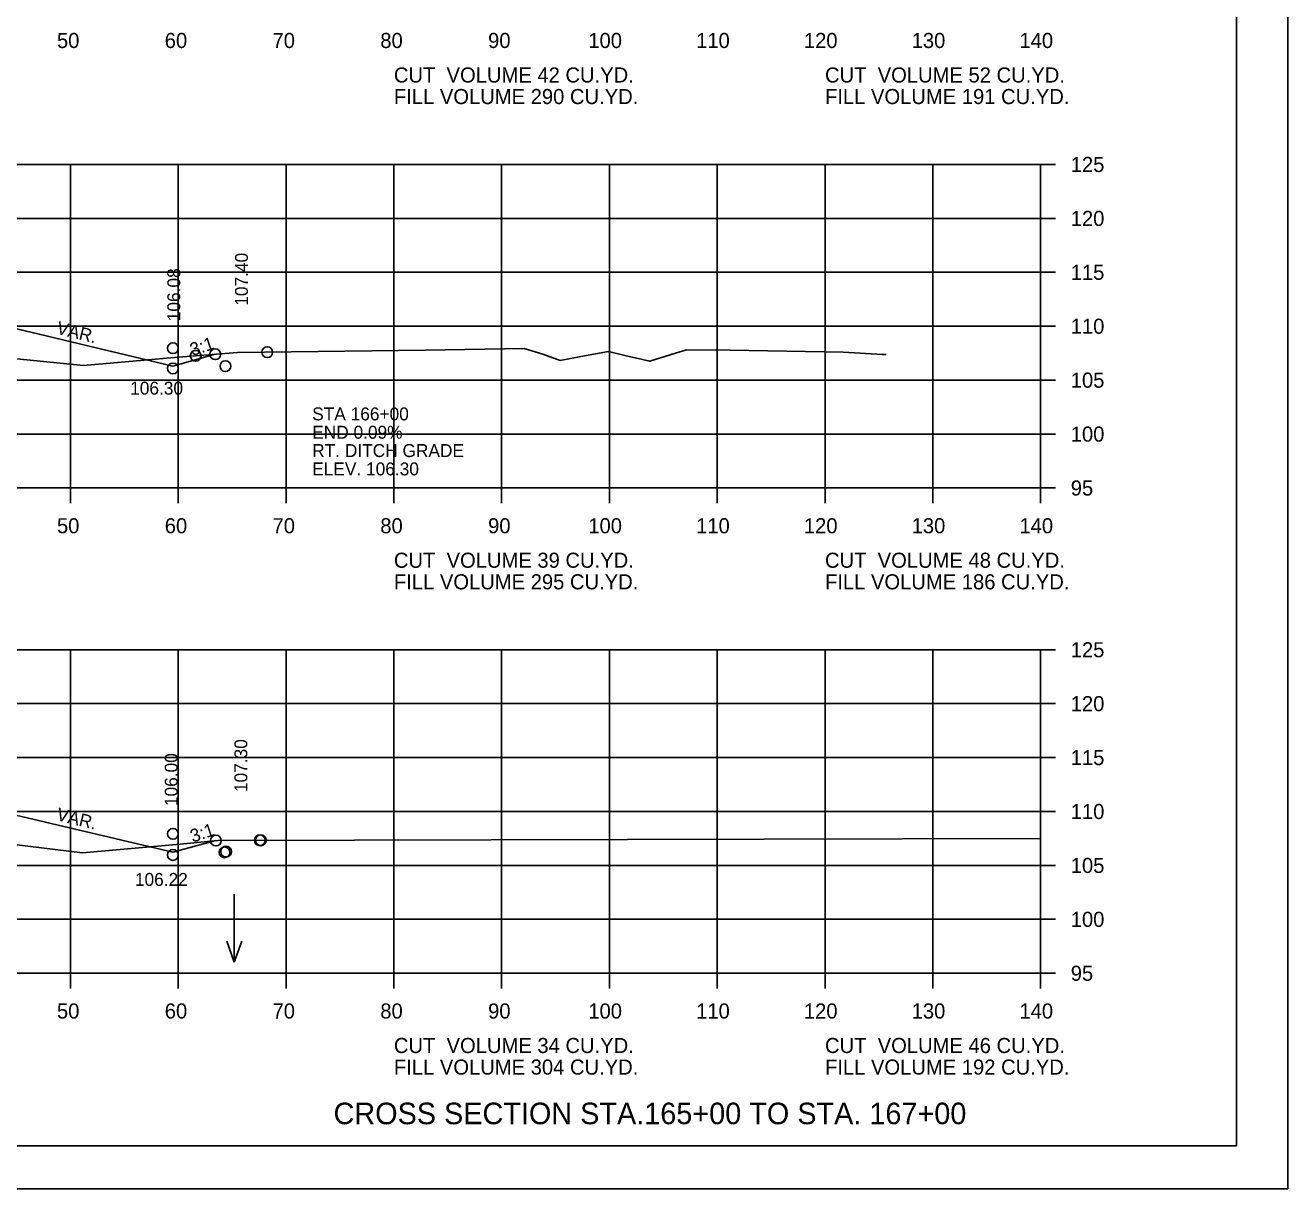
# Model space of a CAD drawing. Extents: x 1175611 to 1176402, y -433344 to -416213.
# Drawn here: x 1175826.8 to 1175943.9, y -428010.1 to -427902.2 of the extents above; entities that cross this region are included whole.
import ezdxf

# ---------------------------------------------------------------- set-up
doc = ezdxf.new("R2010")
doc.units = 0
for name, color, linetype in [('Default', 7, 'Continuous'), ('R_Axis', 7, 'Continuous'), ('R_Axis Annot', 7, 'Continuous'), ('R_Border', 7, 'Continuous'), ('R_Draft', 7, 'Continuous'), ('R_Exist Surface', 7, 'Continuous'), ('R_Fin Surface', 7, 'Continuous'), ('R_Grid', 7, 'Continuous'), ('R_No Plot', 7, 'Continuous'), ('R_Water Annot', 7, 'Continuous'), ('R_Xsect Elev', 7, 'Continuous'), ('R_Xsect Slope', 7, 'Continuous')]:
    doc.layers.add(name, color=color, linetype=linetype)

msp = doc.modelspace()

# ---------------------------------------------------------------- linework, layer by layer
at = {"layer": 'R_Axis'}
for p, q in [((1175920.97, -427945.1), (1175920.97, -427915.1)), ((1175922.37, -427915.1), (1175920.97, -427915.1)), ((1175922.37, -427920.1), (1175920.97, -427920.1)), ((1175922.37, -427925.1), (1175920.97, -427925.1)), ((1175922.37, -427930.1), (1175920.97, -427930.1)), ((1175922.37, -427935.1), (1175920.97, -427935.1)), ((1175922.37, -427940.1), (1175920.97, -427940.1)), ((1175640.97, -427945.1), (1175920.97, -427945.1)), ((1175830.97, -427946.5), (1175830.97, -427945.1)), ((1175840.97, -427946.5), (1175840.97, -427945.1)), ((1175850.97, -427946.5), (1175850.97, -427945.1)), ((1175860.97, -427946.5), (1175860.97, -427945.1)), ((1175870.97, -427946.5), (1175870.97, -427945.1)), ((1175880.97, -427946.5), (1175880.97, -427945.1)), ((1175890.97, -427946.5), (1175890.97, -427945.1)), ((1175900.97, -427946.5), (1175900.97, -427945.1)), ((1175910.97, -427946.5), (1175910.97, -427945.1)), ((1175920.97, -427946.5), (1175920.97, -427945.1)), ((1175922.37, -427945.1), (1175920.97, -427945.1)), ((1175920.97, -427990.1), (1175920.97, -427960.1)), ((1175922.37, -427960.1), (1175920.97, -427960.1)), ((1175922.37, -427965.1), (1175920.97, -427965.1)), ((1175922.37, -427970.1), (1175920.97, -427970.1)), ((1175922.37, -427975.1), (1175920.97, -427975.1)), ((1175922.37, -427980.1), (1175920.97, -427980.1)), ((1175922.37, -427985.1), (1175920.97, -427985.1)), ((1175640.97, -427990.1), (1175920.97, -427990.1)), ((1175830.97, -427991.5), (1175830.97, -427990.1)), ((1175840.97, -427991.5), (1175840.97, -427990.1)), ((1175850.97, -427991.5), (1175850.97, -427990.1)), ((1175860.97, -427991.5), (1175860.97, -427990.1)), ((1175870.97, -427991.5), (1175870.97, -427990.1)), ((1175880.97, -427991.5), (1175880.97, -427990.1)), ((1175890.97, -427991.5), (1175890.97, -427990.1)), ((1175900.97, -427991.5), (1175900.97, -427990.1)), ((1175910.97, -427991.5), (1175910.97, -427990.1)), ((1175920.97, -427991.5), (1175920.97, -427990.1)), ((1175922.37, -427990.1), (1175920.97, -427990.1))]:
    msp.add_line(p, q, dxfattribs=at)
at = {"layer": 'R_Border'}
for q in [(1175939.15, -427800.64), (1175622.97, -428006.1)]:
    msp.add_line((1175939.15, -428006.1), q, dxfattribs=at)
at = {"layer": 'R_Exist Surface'}
for points in [[(1175822.55, -427932.78), (1175832.16, -427933.73), (1175840.6, -427933), (1175846.47, -427932.54), (1175863.91, -427932.32), (1175873.05, -427932.16), (1175874.79, -427932.7), (1175876.39, -427933.29), (1175878.33, -427932.9), (1175880.87, -427932.45), (1175882.39, -427932.81), (1175884.71, -427933.35), (1175887.1, -427932.6), (1175888.13, -427932.28), (1175892.16, -427932.33), (1175902.64, -427932.51), (1175906.29, -427932.71), (1175906.66, -427932.73)], [(1175825.74, -427978.16), (1175832.09, -427978.92), (1175841.15, -427978.12), (1175844.62, -427977.78), (1175895.32, -427977.68), (1175920.97, -427977.59)]]:
    msp.add_lwpolyline(points, dxfattribs=at)
at = {"layer": 'R_Fin Surface'}
for points in [[(1175721.05, -427932.04), (1175721.47, -427932.18), (1175735.2, -427929.89), (1175743.47, -427928.51), (1175749.47, -427928.27), (1175751.47, -427928.23), (1175780.97, -427927.64), (1175810.47, -427928.23), (1175812.47, -427928.27), (1175818.47, -427928.51), (1175823.75, -427929.83), (1175840.46, -427933.8), (1175844.4, -427932.7)], [(1175721.11, -427977.17), (1175721.47, -427977.29), (1175735.2, -427975), (1175743.47, -427973.63), (1175749.47, -427973.39), (1175751.47, -427973.35), (1175780.97, -427972.76), (1175810.47, -427973.35), (1175812.47, -427973.39), (1175818.47, -427973.63), (1175823.75, -427974.94), (1175840.46, -427978.88), (1175844.46, -427977.8)]]:
    msp.add_lwpolyline(points, dxfattribs=at)
at = {"layer": 'R_Grid'}
for p, q in [((1175640.97, -427915.1), (1175920.97, -427915.1)), ((1175830.97, -427945.1), (1175830.97, -427915.1)), ((1175840.97, -427945.1), (1175840.97, -427915.1)), ((1175850.97, -427945.1), (1175850.97, -427915.1)), ((1175860.97, -427945.1), (1175860.97, -427915.1)), ((1175870.97, -427945.1), (1175870.97, -427915.1)), ((1175880.97, -427945.1), (1175880.97, -427915.1)), ((1175890.97, -427945.1), (1175890.97, -427915.1)), ((1175900.97, -427945.1), (1175900.97, -427915.1)), ((1175910.97, -427945.1), (1175910.97, -427915.1)), ((1175920.97, -427945.1), (1175920.97, -427915.1)), ((1175640.97, -427920.1), (1175920.97, -427920.1)), ((1175640.97, -427925.1), (1175920.97, -427925.1)), ((1175640.97, -427930.1), (1175920.97, -427930.1)), ((1175640.97, -427935.1), (1175920.97, -427935.1)), ((1175640.97, -427940.1), (1175920.97, -427940.1)), ((1175640.97, -427945.1), (1175920.97, -427945.1)), ((1175640.97, -427960.1), (1175920.97, -427960.1)), ((1175830.97, -427990.1), (1175830.97, -427960.1)), ((1175840.97, -427990.1), (1175840.97, -427960.1)), ((1175850.97, -427990.1), (1175850.97, -427960.1)), ((1175860.97, -427990.1), (1175860.97, -427960.1)), ((1175870.97, -427990.1), (1175870.97, -427960.1)), ((1175880.97, -427990.1), (1175880.97, -427960.1)), ((1175890.97, -427990.1), (1175890.97, -427960.1)), ((1175900.97, -427990.1), (1175900.97, -427960.1)), ((1175910.97, -427990.1), (1175910.97, -427960.1)), ((1175920.97, -427990.1), (1175920.97, -427960.1)), ((1175640.97, -427965.1), (1175920.97, -427965.1)), ((1175640.97, -427970.1), (1175920.97, -427970.1)), ((1175640.97, -427975.1), (1175920.97, -427975.1)), ((1175640.97, -427980.1), (1175920.97, -427980.1)), ((1175640.97, -427985.1), (1175920.97, -427985.1)), ((1175640.97, -427990.1), (1175920.97, -427990.1))]:
    msp.add_line(p, q, dxfattribs=at)
at = {"layer": 'R_No Plot'}
msp.add_line((1175610.57, -428010.08), (1175943.91, -428010.08), dxfattribs=at)
msp.add_lwpolyline([(1175610.57, -427796.75), (1175943.91, -427796.75), (1175943.91, -428010.08), (1175610.57, -428010.08)], close=True, dxfattribs=at)
for centre in [(1175840.47, -427932.14), (1175849.22, -427932.51), (1175842.58, -427932.84), (1175842.58, -427932.84), (1175844.4, -427932.7), (1175840.47, -427934.01), (1175845.34, -427933.8), (1175840.47, -427977.17), (1175844.46, -427977.8), (1175848.53, -427977.77), (1175848.62, -427977.77), (1175840.47, -427979.13), (1175845.26, -427978.89), (1175845.4, -427978.82)]:
    msp.add_circle(centre, 0.5, dxfattribs=at)
at = {"layer": 'R_Water Annot'}
for p, q in [((1175846.16, -427982.77), (1175846.16, -427989.06)), ((1175846.16, -427989.06), (1175845.46, -427987.13)), ((1175846.16, -427989.06), (1175846.86, -427987.13))]:
    msp.add_line(p, q, dxfattribs=at)

# ---------------------------------------------------------------- texts
at = {"layer": 'Default'}
for s, p in [('CUT  VOLUME 42 CU.YD.', (1175860.97, -427907.5)), ('CUT  VOLUME 52 CU.YD.', (1175900.97, -427907.5)), ('FILL VOLUME 290 CU.YD.', (1175860.97, -427909.5)), ('FILL VOLUME 191 CU.YD.', (1175900.97, -427909.5)), ('CUT  VOLUME 39 CU.YD.', (1175860.97, -427952.5)), ('CUT  VOLUME 48 CU.YD.', (1175900.97, -427952.5)), ('FILL VOLUME 295 CU.YD.', (1175860.97, -427954.5)), ('FILL VOLUME 186 CU.YD.', (1175900.97, -427954.5)), ('CUT  VOLUME 34 CU.YD.', (1175860.97, -427997.5)), ('CUT  VOLUME 46 CU.YD.', (1175900.97, -427997.5)), ('FILL VOLUME 304 CU.YD.', (1175860.97, -427999.5)), ('FILL VOLUME 192 CU.YD.', (1175900.97, -427999.5))]:
    msp.add_text(s, height=1.4, dxfattribs=at).set_placement(p)
at = {"layer": 'R_Axis Annot'}
for s, p in [('50', (1175829.71, -427904.3)), ('60', (1175839.71, -427904.3)), ('70', (1175849.71, -427904.3)), ('80', (1175859.71, -427904.3)), ('90', (1175869.71, -427904.3)), ('100', (1175879.01, -427904.3)), ('110', (1175889.01, -427904.3)), ('120', (1175899.01, -427904.3)), ('130', (1175909.01, -427904.3)), ('140', (1175919.01, -427904.3)), ('125', (1175923.77, -427915.8)), ('120', (1175923.77, -427920.8)), ('115', (1175923.77, -427925.8)), ('110', (1175923.77, -427930.8)), ('105', (1175923.77, -427935.8)), ('100', (1175923.77, -427940.8)), ('95', (1175923.77, -427945.8)), ('50', (1175829.71, -427949.3)), ('60', (1175839.71, -427949.3)), ('70', (1175849.71, -427949.3)), ('80', (1175859.71, -427949.3)), ('90', (1175869.71, -427949.3)), ('100', (1175879.01, -427949.3)), ('110', (1175889.01, -427949.3)), ('120', (1175899.01, -427949.3)), ('130', (1175909.01, -427949.3)), ('140', (1175919.01, -427949.3)), ('125', (1175923.77, -427960.8)), ('120', (1175923.77, -427965.8)), ('115', (1175923.77, -427970.8)), ('110', (1175923.77, -427975.8)), ('105', (1175923.77, -427980.8)), ('100', (1175923.77, -427985.8)), ('95', (1175923.77, -427990.8)), ('50', (1175829.71, -427994.3)), ('60', (1175839.71, -427994.3)), ('70', (1175849.71, -427994.3)), ('80', (1175859.71, -427994.3)), ('90', (1175869.71, -427994.3)), ('100', (1175879.01, -427994.3)), ('110', (1175889.01, -427994.3)), ('120', (1175899.01, -427994.3)), ('130', (1175909.01, -427994.3)), ('140', (1175919.01, -427994.3))]:
    msp.add_text(s, height=1.4, dxfattribs=at).set_placement(p)
at = {"layer": 'R_Draft'}
msp.add_text('CROSS SECTION STA.165+00 TO STA. 167+00', height=2, dxfattribs=at).set_placement((1175855.37, -428004.1))
at = {"layer": 'R_Water Annot'}
for s, p in [('STA 166+00', (1175853.39, -427938.83)), ('END 0.09%', (1175853.39, -427940.53)), ('RT. DITCH GRADE', (1175853.39, -427942.23)), ('ELEV. 106.30', (1175853.39, -427943.93))]:
    msp.add_text(s, height=1.2, dxfattribs=at).set_placement(p)
at = {"layer": 'R_Xsect Elev'}
for s, p in [('107.40', (1175847.43, -427928.2)), ('106.08', (1175841.15, -427929.64)), ('107.30', (1175847.37, -427973.3)), ('106.00', (1175840.91, -427974.6))]:
    msp.add_text(s, height=1.2, rotation=90, dxfattribs=at).set_placement(p)
for s, p in [('106.30', (1175836.5, -427936.44)), ('106.22', (1175836.94, -427982))]:
    msp.add_text(s, height=1.2, dxfattribs=at).set_placement(p)
at = {"layer": 'R_Xsect Slope'}
for s, rotation, p in [('VAR.', 345.9638, (1175829.59, -427930.78)), ('3:1', 18.4349, (1175842.28, -427932.88)), ('VAR.', 345.9638, (1175829.59, -427975.89)), ('3:1', 18.4349, (1175842.31, -427977.99))]:
    msp.add_text(s, height=1.2, rotation=rotation, dxfattribs=at).set_placement(p)

doc.saveas('drawing.dxf')
